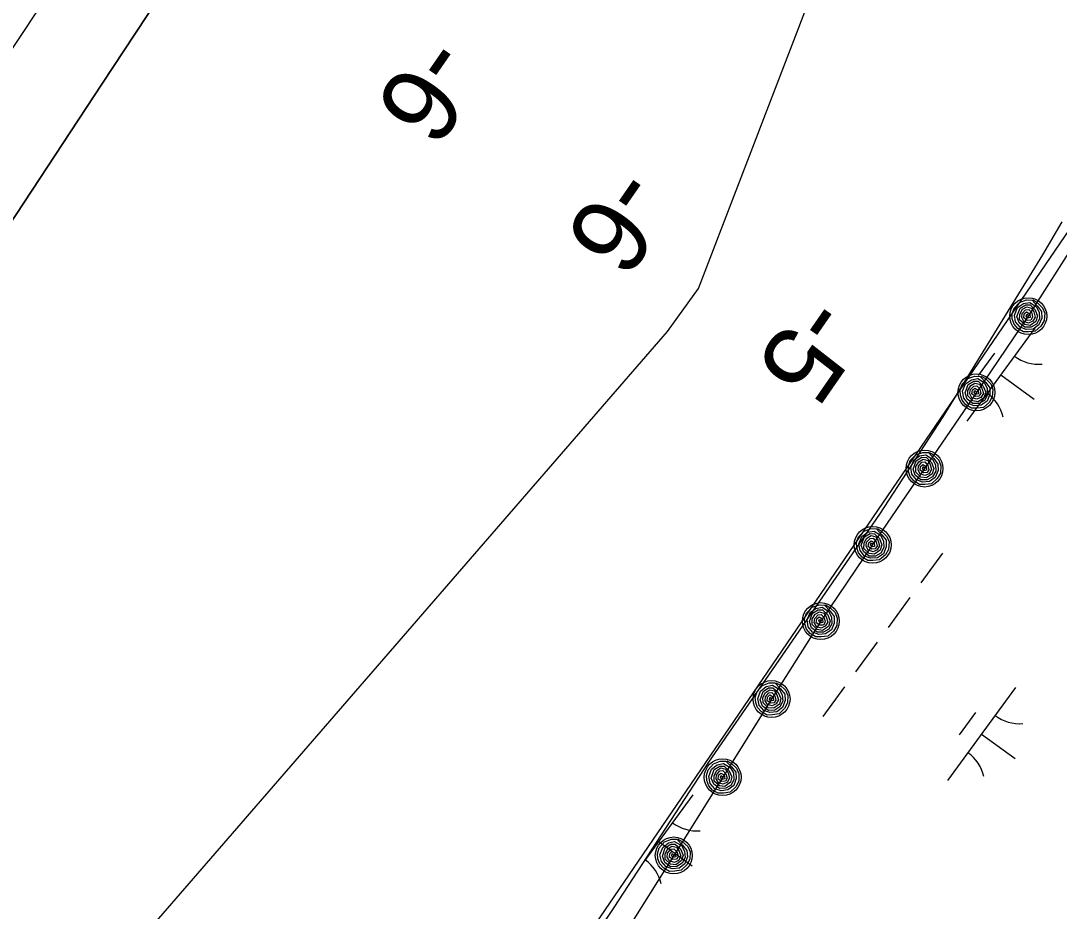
# Model space of a CAD drawing. Extents: x 3905714 to 3926767, y 183354 to 205755.
# Drawn here: x 3915092 to 3915542.3, y 188833.1 to 189219.4 of the extents above; entities that cross this region are included whole.
import ezdxf

# ---------------------------------------------------------------- set-up
doc = ezdxf.new("R2010")
doc.units = 0
for name, color, linetype in [('V-RIVR-EDGE', 7, 'Continuous'), ('V-RIVR-RANG', 7, 'Continuous'), ('V-RRAP-FSHR', 7, 'Continuous'), ('V-TOPO-DPTH', 7, 'Continuous'), ('V-TOPO-MINR', 7, 'Continuous'), ('V-TOPO-SHOR', 7, 'Continuous'), ('V-WETL-SWMP', 7, 'Continuous')]:
    doc.layers.add(name, color=color, linetype=linetype)

msp = doc.modelspace()

# ---------------------------------------------------------------- linework, layer by layer
at = {"layer": 'V-RIVR-EDGE'}
msp.add_lwpolyline([(3915604.94, 189214.16), (3915307.8, 188778.79), (3915113.05, 188490.69), (3915014.87, 188355.49), (3914997.17, 188316.86), (3914907.04, 188207.42), (3914841.05, 188123.72), (3914771.84, 187996.57), (3914746.09, 187948.29), (3914633.42, 187776.07), (3914490.18, 187553.96), (3914317.96, 187185.39)], dxfattribs=at)
at = {"layer": 'V-RRAP-FSHR'}
for points in [[(3915570.96, 189159.28), (3915550.32, 189125.1), (3915528.89, 189091.25), (3915506.4, 189058.18), (3915483.9, 189025.1), (3915461.41, 188992.27), (3915438.91, 188958.95), (3915417.57, 188925.13), (3915396.36, 188891.21), (3915375.16, 188857.29), (3915353.96, 188823.37), (3915332.66, 188789.51), (3915311.12, 188755.81), (3915289.87, 188721.92), (3915268.89, 188687.86), (3915247.92, 188653.8), (3915226.16, 188620.28), (3915202.11, 188588.32), (3915178.5, 188556.36), (3915153.99, 188524.41), (3915129.94, 188492.45)], [(3915530.99, 189098.27), (3915532.77, 189097.2), (3915535.11, 189094.9), (3915536.01, 189092.49), (3915535.78, 189089.28), (3915534.4, 189086.89), (3915531.91, 189084.69), (3915529.02, 189084.39), (3915526.75, 189084.38), (3915524.32, 189085.86), (3915522.71, 189087.8), (3915521.96, 189090.04), (3915521.88, 189092.26), (3915522.71, 189094.73), (3915525.15, 189097.22), (3915528.14, 189098.3), (3915530.54, 189098.18), (3915532.91, 189095.58), (3915534.69, 189093.2), (3915534.74, 189090.41), (3915533.52, 189087.42), (3915530.97, 189085.65), (3915527.97, 189085.39), (3915525.35, 189086.39), (3915523.4, 189088.78), (3915522.93, 189091.72), (3915524.22, 189094.92), (3915526.76, 189096.73), (3915529.5, 189097.23), (3915532.33, 189095.41), (3915533.6, 189092.95), (3915533.72, 189090.11), (3915532.39, 189087.69), (3915530.09, 189086.39), (3915527.33, 189086.39), (3915524.89, 189088.37), (3915523.96, 189091.05), (3915525.33, 189094.69), (3915527.77, 189096.14), (3915529.68, 189096.08), (3915531.88, 189093.95), (3915532.91, 189091.26), (3915532.18, 189088.93), (3915529.69, 189087.2), (3915527.35, 189087.55), (3915525.12, 189089.7), (3915525.17, 189092.11), (3915526.42, 189094.2), (3915528.27, 189095.31), (3915530.25, 189094.74), (3915531.29, 189093.04), (3915531.9, 189090.82), (3915530.83, 189089.04), (3915529.05, 189088.23), (3915526.98, 189088.93), (3915526.07, 189090.61), (3915526.24, 189092.37), (3915527.74, 189094.01), (3915529.06, 189094.13), (3915530.36, 189092.61), (3915530.78, 189090.73), (3915530, 189089.53), (3915528.44, 189089.42), (3915526.94, 189090.55), (3915527.16, 189092.17), (3915528.17, 189093.04), (3915529.6, 189092.21), (3915529.76, 189090.58), (3915528.6, 189090.34), (3915527.98, 189091.29), (3915528.27, 189092.09), (3915528.93, 189091.29)], [(3915508.5, 189065.19), (3915510.28, 189064.12), (3915512.61, 189061.83), (3915513.51, 189059.41), (3915513.28, 189056.21), (3915511.9, 189053.82), (3915509.42, 189051.62), (3915506.52, 189051.32), (3915504.25, 189051.31), (3915501.82, 189052.78), (3915500.21, 189054.73), (3915499.47, 189056.97), (3915499.38, 189059.18), (3915500.22, 189061.66), (3915502.65, 189064.14), (3915505.65, 189065.22), (3915508.05, 189065.11), (3915510.42, 189062.51), (3915512.2, 189060.13), (3915512.25, 189057.34), (3915511.02, 189054.35), (3915508.48, 189052.58), (3915505.47, 189052.32), (3915502.86, 189053.32), (3915500.91, 189055.7), (3915500.43, 189058.65), (3915501.72, 189061.84), (3915504.26, 189063.65), (3915507.01, 189064.15), (3915509.84, 189062.33), (3915511.11, 189059.88), (3915511.23, 189057.04), (3915509.9, 189054.61), (3915507.6, 189053.31), (3915504.84, 189053.32), (3915502.4, 189055.29), (3915501.47, 189057.98), (3915502.84, 189061.61), (3915505.28, 189063.07), (3915507.19, 189063.01), (3915509.38, 189060.88), (3915510.42, 189058.19), (3915509.68, 189055.86), (3915507.19, 189054.12), (3915504.85, 189054.48), (3915502.63, 189056.62), (3915502.68, 189059.03), (3915503.92, 189061.12), (3915505.77, 189062.23), (3915507.76, 189061.66), (3915508.8, 189059.96), (3915509.41, 189057.74), (3915508.34, 189055.96), (3915506.55, 189055.16), (3915504.48, 189055.86), (3915503.57, 189057.54), (3915503.74, 189059.3), (3915505.24, 189060.93), (3915506.57, 189061.06), (3915507.87, 189059.54), (3915508.29, 189057.66), (3915507.51, 189056.46), (3915505.95, 189056.35), (3915504.45, 189057.47), (3915504.67, 189059.09), (3915505.68, 189059.96), (3915507.1, 189059.14), (3915507.26, 189057.5), (3915506.11, 189057.26), (3915505.48, 189058.22), (3915505.78, 189059.01), (3915506.44, 189058.21)], [(3915486, 189032.12), (3915487.78, 189031.05), (3915490.12, 189028.75), (3915491.02, 189026.33), (3915490.79, 189023.13), (3915489.41, 189020.74), (3915486.92, 189018.54), (3915484.03, 189018.24), (3915481.76, 189018.23), (3915479.33, 189019.71), (3915477.72, 189021.65), (3915476.97, 189023.89), (3915476.89, 189026.11), (3915477.72, 189028.58), (3915480.16, 189031.07), (3915483.15, 189032.14), (3915485.55, 189032.03), (3915487.92, 189029.43), (3915489.7, 189027.05), (3915489.75, 189024.26), (3915488.53, 189021.27), (3915485.98, 189019.5), (3915482.98, 189019.24), (3915480.36, 189020.24), (3915478.41, 189022.63), (3915477.94, 189025.57), (3915479.23, 189028.77), (3915481.77, 189030.58), (3915484.51, 189031.08), (3915487.35, 189029.26), (3915488.61, 189026.8), (3915488.73, 189023.96), (3915487.4, 189021.54), (3915485.1, 189020.24), (3915482.34, 189020.24), (3915479.9, 189022.22), (3915478.97, 189024.9), (3915480.34, 189028.54), (3915482.78, 189029.99), (3915484.69, 189029.93), (3915486.89, 189027.8), (3915487.92, 189025.11), (3915487.19, 189022.78), (3915484.7, 189021.05), (3915482.35, 189021.4), (3915480.14, 189023.55), (3915480.18, 189025.96), (3915481.43, 189028.05), (3915483.28, 189029.16), (3915485.26, 189028.59), (3915486.3, 189026.89), (3915486.91, 189024.67), (3915485.84, 189022.89), (3915484.06, 189022.08), (3915481.99, 189022.78), (3915481.08, 189024.46), (3915481.25, 189026.22), (3915482.75, 189027.86), (3915484.07, 189027.98), (3915485.37, 189026.46), (3915485.79, 189024.58), (3915485.01, 189023.38), (3915483.45, 189023.27), (3915481.95, 189024.4), (3915482.17, 189026.02), (3915483.19, 189026.89), (3915484.6, 189026.06), (3915484.77, 189024.43), (3915483.61, 189024.19), (3915482.99, 189025.14), (3915483.28, 189025.94), (3915483.94, 189025.13)], [(3915463.51, 188999.04), (3915465.29, 188997.97), (3915467.62, 188995.68), (3915468.52, 188993.26), (3915468.29, 188990.06), (3915466.91, 188987.67), (3915464.43, 188985.47), (3915461.54, 188985.17), (3915459.26, 188985.16), (3915456.83, 188986.63), (3915455.22, 188988.58), (3915454.48, 188990.82), (3915454.39, 188993.03), (3915455.23, 188995.51), (3915457.66, 188997.99), (3915460.66, 188999.07), (3915463.06, 188998.96), (3915465.43, 188996.36), (3915467.21, 188993.98), (3915467.25, 188991.19), (3915466.04, 188988.19), (3915463.49, 188986.42), (3915460.48, 188986.17), (3915457.87, 188987.17), (3915455.92, 188989.55), (3915455.44, 188992.5), (3915456.73, 188995.69), (3915459.27, 188997.5), (3915462.02, 188998), (3915464.85, 188996.18), (3915466.12, 188993.73), (3915466.24, 188990.89), (3915464.91, 188988.46), (3915462.61, 188987.16), (3915459.85, 188987.16), (3915457.41, 188989.14), (3915456.48, 188991.83), (3915457.85, 188995.46), (3915460.29, 188996.91), (3915462.2, 188996.86), (3915464.39, 188994.73), (3915465.43, 188992.04), (3915464.69, 188989.71), (3915462.2, 188987.97), (3915459.86, 188988.32), (3915457.64, 188990.47), (3915457.69, 188992.88), (3915458.93, 188994.97), (3915460.78, 188996.08), (3915462.77, 188995.51), (3915463.81, 188993.81), (3915464.42, 188991.59), (3915463.35, 188989.81), (3915461.56, 188989.01), (3915459.49, 188989.71), (3915458.58, 188991.39), (3915458.75, 188993.15), (3915460.25, 188994.78), (3915461.58, 188994.91), (3915462.88, 188993.38), (3915463.3, 188991.51), (3915462.52, 188990.3), (3915460.96, 188990.2), (3915459.46, 188991.32), (3915459.68, 188992.94), (3915460.69, 188993.81), (3915462.11, 188992.99), (3915462.27, 188991.35), (3915461.12, 188991.11), (3915460.5, 188992.07), (3915460.79, 188992.86), (3915461.45, 188992.06)], [(3915441.01, 188965.97), (3915442.79, 188964.9), (3915445.13, 188962.6), (3915446.03, 188960.18), (3915445.8, 188956.98), (3915444.42, 188954.59), (3915441.93, 188952.39), (3915439.04, 188952.09), (3915436.77, 188952.08), (3915434.34, 188953.56), (3915432.73, 188955.5), (3915431.98, 188957.74), (3915431.9, 188959.96), (3915432.73, 188962.43), (3915435.17, 188964.92), (3915438.16, 188965.99), (3915440.56, 188965.88), (3915442.93, 188963.28), (3915444.71, 188960.9), (3915444.76, 188958.11), (3915443.54, 188955.12), (3915440.99, 188953.35), (3915437.99, 188953.09), (3915435.37, 188954.09), (3915433.42, 188956.48), (3915432.95, 188959.42), (3915434.24, 188962.61), (3915436.78, 188964.43), (3915439.52, 188964.93), (3915442.36, 188963.11), (3915443.62, 188960.65), (3915443.74, 188957.81), (3915442.41, 188955.39), (3915440.11, 188954.09), (3915437.35, 188954.09), (3915434.91, 188956.07), (3915433.98, 188958.75), (3915435.35, 188962.39), (3915437.79, 188963.84), (3915439.7, 188963.78), (3915441.9, 188961.65), (3915442.93, 188958.96), (3915442.2, 188956.63), (3915439.71, 188954.89), (3915437.37, 188955.25), (3915435.15, 188957.4), (3915435.19, 188959.8), (3915436.44, 188961.9), (3915438.29, 188963.01), (3915440.27, 188962.44), (3915441.31, 188960.74), (3915441.92, 188958.52), (3915440.85, 188956.73), (3915439.07, 188955.93), (3915437, 188956.63), (3915436.09, 188958.31), (3915436.26, 188960.07), (3915437.76, 188961.71), (3915439.08, 188961.83), (3915440.38, 188960.31), (3915440.8, 188958.43), (3915440.02, 188957.23), (3915438.46, 188957.12), (3915436.96, 188958.25), (3915437.18, 188959.87), (3915438.2, 188960.74), (3915439.62, 188959.91), (3915439.78, 188958.28), (3915438.62, 188958.04), (3915438, 188958.99), (3915438.29, 188959.79), (3915438.95, 188958.98)], [(3915419.39, 188932.22), (3915421.21, 188931.22), (3915423.63, 188929.02), (3915424.63, 188926.63), (3915424.52, 188923.42), (3915423.24, 188920.98), (3915420.83, 188918.69), (3915417.96, 188918.28), (3915415.69, 188918.18), (3915413.2, 188919.56), (3915411.52, 188921.44), (3915410.69, 188923.65), (3915410.52, 188925.86), (3915411.26, 188928.37), (3915413.59, 188930.95), (3915416.54, 188932.14), (3915418.95, 188932.12), (3915421.42, 188929.61), (3915423.29, 188927.3), (3915423.44, 188924.51), (3915422.34, 188921.48), (3915419.86, 188919.61), (3915416.87, 188919.24), (3915414.22, 188920.13), (3915412.18, 188922.44), (3915411.59, 188925.37), (3915412.75, 188928.61), (3915415.22, 188930.51), (3915417.95, 188931.12), (3915420.85, 188929.41), (3915422.21, 188927.01), (3915422.44, 188924.17), (3915421.2, 188921.7), (3915418.95, 188920.31), (3915416.2, 188920.21), (3915413.68, 188922.09), (3915412.65, 188924.74), (3915413.88, 188928.42), (3915416.26, 188929.97), (3915418.17, 188929.98), (3915420.44, 188927.94), (3915421.58, 188925.29), (3915420.94, 188922.94), (3915418.52, 188921.11), (3915416.16, 188921.37), (3915413.86, 188923.43), (3915413.81, 188925.84), (3915414.98, 188927.97), (3915416.79, 188929.16), (3915418.79, 188928.66), (3915419.89, 188927.01), (3915420.59, 188924.81), (3915419.59, 188922.99), (3915417.84, 188922.11), (3915415.74, 188922.74), (3915414.77, 188924.38), (3915414.87, 188926.14), (3915416.31, 188927.83), (3915417.62, 188928.01), (3915418.98, 188926.54), (3915419.47, 188924.68), (3915418.74, 188923.45), (3915417.19, 188923.28), (3915415.64, 188924.35), (3915415.8, 188925.98), (3915416.78, 188926.88), (3915418.23, 188926.11), (3915418.46, 188924.49), (3915417.31, 188924.2), (3915416.65, 188925.13), (3915416.91, 188925.94), (3915417.6, 188925.16)], [(3915398.19, 188898.3), (3915400.01, 188897.3), (3915402.43, 188895.1), (3915403.43, 188892.72), (3915403.32, 188889.51), (3915402.03, 188887.07), (3915399.63, 188884.77), (3915396.75, 188884.36), (3915394.48, 188884.26), (3915392, 188885.64), (3915390.31, 188887.52), (3915389.48, 188889.73), (3915389.31, 188891.95), (3915390.05, 188894.45), (3915392.39, 188897.03), (3915395.34, 188898.22), (3915397.75, 188898.2), (3915400.21, 188895.69), (3915402.08, 188893.38), (3915402.24, 188890.59), (3915401.13, 188887.56), (3915398.66, 188885.69), (3915395.66, 188885.32), (3915393.01, 188886.22), (3915390.97, 188888.53), (3915390.39, 188891.45), (3915391.55, 188894.69), (3915394.02, 188896.6), (3915396.74, 188897.2), (3915399.64, 188895.49), (3915401, 188893.09), (3915401.23, 188890.26), (3915400, 188887.79), (3915397.75, 188886.4), (3915394.99, 188886.29), (3915392.48, 188888.17), (3915391.44, 188890.82), (3915392.67, 188894.5), (3915395.06, 188896.05), (3915396.96, 188896.07), (3915399.24, 188894.02), (3915400.38, 188891.38), (3915399.73, 188889.02), (3915397.31, 188887.19), (3915394.96, 188887.45), (3915392.66, 188889.51), (3915392.61, 188891.92), (3915393.77, 188894.06), (3915395.58, 188895.24), (3915397.59, 188894.74), (3915398.69, 188893.09), (3915399.39, 188890.89), (3915398.39, 188889.07), (3915396.63, 188888.2), (3915394.54, 188888.82), (3915393.56, 188890.46), (3915393.67, 188892.23), (3915395.1, 188893.92), (3915396.42, 188894.09), (3915397.78, 188892.62), (3915398.27, 188890.76), (3915397.54, 188889.53), (3915395.98, 188889.36), (3915394.44, 188890.43), (3915394.6, 188892.06), (3915395.58, 188892.96), (3915397.03, 188892.2), (3915397.25, 188890.57), (3915396.11, 188890.29), (3915395.45, 188891.21), (3915395.71, 188892.02), (3915396.4, 188891.24)], [(3915376.98, 188864.38), (3915378.81, 188863.38), (3915381.23, 188861.18), (3915382.22, 188858.8), (3915382.11, 188855.59), (3915380.83, 188853.15), (3915378.43, 188850.85), (3915375.55, 188850.44), (3915373.28, 188850.34), (3915370.8, 188851.73), (3915369.11, 188853.61), (3915368.28, 188855.82), (3915368.11, 188858.03), (3915368.85, 188860.53), (3915371.19, 188863.11), (3915374.14, 188864.3), (3915376.54, 188864.28), (3915379.01, 188861.77), (3915380.88, 188859.46), (3915381.04, 188856.68), (3915379.93, 188853.64), (3915377.45, 188851.77), (3915374.46, 188851.4), (3915371.81, 188852.3), (3915369.77, 188854.61), (3915369.18, 188857.53), (3915370.35, 188860.77), (3915372.81, 188862.68), (3915375.54, 188863.29), (3915378.44, 188861.58), (3915379.8, 188859.17), (3915380.03, 188856.34), (3915378.79, 188853.87), (3915376.55, 188852.48), (3915373.79, 188852.37), (3915371.27, 188854.26), (3915370.24, 188856.9), (3915371.47, 188860.58), (3915373.85, 188862.13), (3915375.76, 188862.15), (3915378.04, 188860.1), (3915379.18, 188857.46), (3915378.53, 188855.1), (3915376.11, 188853.27), (3915373.76, 188853.53), (3915371.46, 188855.59), (3915371.41, 188858), (3915372.57, 188860.14), (3915374.38, 188861.32), (3915376.38, 188860.83), (3915377.49, 188859.17), (3915378.19, 188856.97), (3915377.18, 188855.15), (3915375.43, 188854.28), (3915373.33, 188854.9), (3915372.36, 188856.54), (3915372.46, 188858.31), (3915373.9, 188860), (3915375.22, 188860.18), (3915376.58, 188858.71), (3915377.07, 188856.84), (3915376.33, 188855.61), (3915374.78, 188855.45), (3915373.24, 188856.51), (3915373.39, 188858.14), (3915374.37, 188859.05), (3915375.83, 188858.28), (3915376.05, 188856.65), (3915374.91, 188856.37), (3915374.25, 188857.3), (3915374.51, 188858.1), (3915375.2, 188857.33)]]:
    msp.add_lwpolyline(points, dxfattribs=at)
for centre in [(3915528.89, 189091.25), (3915506.4, 189058.18), (3915483.9, 189025.1), (3915461.41, 188992.03), (3915438.91, 188958.95), (3915417.57, 188925.13), (3915396.36, 188891.21), (3915375.16, 188857.29)]:
    msp.add_circle(centre, 8, dxfattribs=at)
at = {"layer": 'V-TOPO-DPTH'}
msp.add_lwpolyline([(3915156.31, 189236.25), (3915127.17, 189191.91), (3915106.94, 189161.1), (3915086.71, 189130.28), (3915066.5, 189099.45), (3915046.31, 189068.62), (3914743.95, 188606.72), (3914735.42, 188593.71), (3914726.89, 188580.71), (3914718.33, 188567.72), (3914709.76, 188554.74), (3914701.17, 188541.77), (3914692.55, 188528.83), (3914683.9, 188515.9), (3914675.22, 188503), (3914325.19, 187983.94), (3914305.21, 187954.52), (3914285.09, 187925.18), (3914264.79, 187895.98), (3914244.36, 187866.87), (3914153.94, 187738.92)], dxfattribs=at)
at = {"layer": 'V-TOPO-MINR'}
for points in [[(3914184.96, 187503.5), (3914196.74, 187514.75), (3914208.33, 187526.22), (3914243.86, 187562.4), (3914272.61, 187592.54), (3914300.75, 187623.21), (3914327.99, 187654.68), (3914354.62, 187686.69), (3914407.31, 187751.91), (3914430.47, 187781.64), (3914452.91, 187811.89), (3914474.27, 187842.92), (3914494.9, 187874.46), (3914790.36, 188412.68), (3915372.48, 189084.64), (3915385.95, 189103.26), (3915669.65, 189841.93)], [(3914153.94, 187738.92), (3914244.36, 187866.87), (3914264.79, 187895.98), (3914285.09, 187925.18), (3914305.21, 187954.52), (3914325.19, 187983.94), (3914675.22, 188503), (3914683.9, 188515.9), (3914692.55, 188528.83), (3914701.17, 188541.77), (3914709.76, 188554.74), (3914718.33, 188567.72), (3914726.89, 188580.71), (3914735.42, 188593.71), (3914743.95, 188606.72), (3915046.31, 189068.62), (3915066.5, 189099.45), (3915086.71, 189130.28), (3915106.94, 189161.1), (3915127.17, 189191.91), (3915156.31, 189236.25)], [(3914187.78, 187866.31), (3914203.08, 187887.11), (3914218.27, 187908), (3914232.94, 187928.36), (3914240.66, 187939.17), (3914248.31, 187950.02), (3914255.87, 187960.95), (3914263.36, 187971.91), (3914325.89, 188064.33), (3914364.55, 188121.57), (3914403.16, 188178.84), (3914441.67, 188236.18), (3914480.13, 188293.56), (3914662.64, 188566.31), (3914675.95, 188586.23), (3914689.25, 188606.16), (3914702.53, 188626.1), (3914715.8, 188646.06), (3914787.08, 188753.4), (3914835.97, 188827.04), (3914884.85, 188900.68), (3914933.73, 188974.33), (3914982.6, 189047.98), (3915100.37, 189225.49)]]:
    msp.add_lwpolyline(points, dxfattribs=at)
at = {"layer": 'V-TOPO-SHOR'}
msp.add_lwpolyline([(3915082.18, 188450.34), (3915126.92, 188508.7), (3915177.46, 188578.02), (3915232.15, 188657.63), (3915279.65, 188727.24), (3915314.39, 188782.66), (3915349.28, 188834.76), (3915390.4, 188897.69), (3915464.48, 189005.36), (3915492.03, 189047.59), (3915535.22, 189117.88), (3915543.52, 189132.19)], dxfattribs=at)
at = {"layer": 'V-WETL-SWMP'}
for p, q in [((3915535.22, 189117.88), (3915543.52, 189132.19)), ((3915492.03, 189047.59), (3915535.22, 189117.88)), ((3915531.76, 189086), (3915502.21, 189045.66)), ((3915514.3, 189075.23), (3915507.21, 189065.55)), ((3915516.98, 189065.83), (3915531.5, 189055.19)), ((3915464.48, 189005.36), (3915492.03, 189047.59)), ((3915390.4, 188897.69), (3915464.48, 189005.36)), ((3915491.76, 188988.48), (3915482.31, 188975.58)), ((3915477.58, 188969.12), (3915468.12, 188956.22)), ((3915463.4, 188949.76), (3915453.94, 188936.86)), ((3915449.21, 188930.4), (3915439.76, 188917.5)), ((3915523.4, 188930.07), (3915493.85, 188889.74)), ((3915505.94, 188919.31), (3915498.85, 188909.63)), ((3915508.62, 188909.91), (3915523.14, 188899.27)), ((3915349.28, 188834.76), (3915390.4, 188897.69)), ((3915383.44, 188883.56), (3915362.43, 188854.88)), ((3915368.67, 188863.39), (3915383.19, 188852.75)), ((3915314.39, 188782.66), (3915349.28, 188834.76))]:
    msp.add_line(p, q, dxfattribs=at)
for centre, start, end in [((3915533.5, 189087.97), 233, 274.5436), ((3915500.85, 189043.41), 13, 54.5436), ((3915525.14, 188932.05), 233, 274.5436), ((3915492.49, 188887.49), 13, 54.5436), ((3915385.18, 188885.53), 233, 274.5436), ((3915352.53, 188840.97), 13, 54.5436)]:
    msp.add_arc(centre, 17.62, start, end, dxfattribs=at)

# ---------------------------------------------------------------- texts
at = {"layer": 'V-RIVR-RANG'}
for s, p in [('-6', (3915267.31, 189214.92)), ('-6', (3915349.68, 189158.21)), ('-5', (3915432.5, 189102.16))]:
    msp.add_text(s, height=33.5, rotation=235.3183, dxfattribs=at).set_placement(p)

doc.saveas('drawing.dxf')
